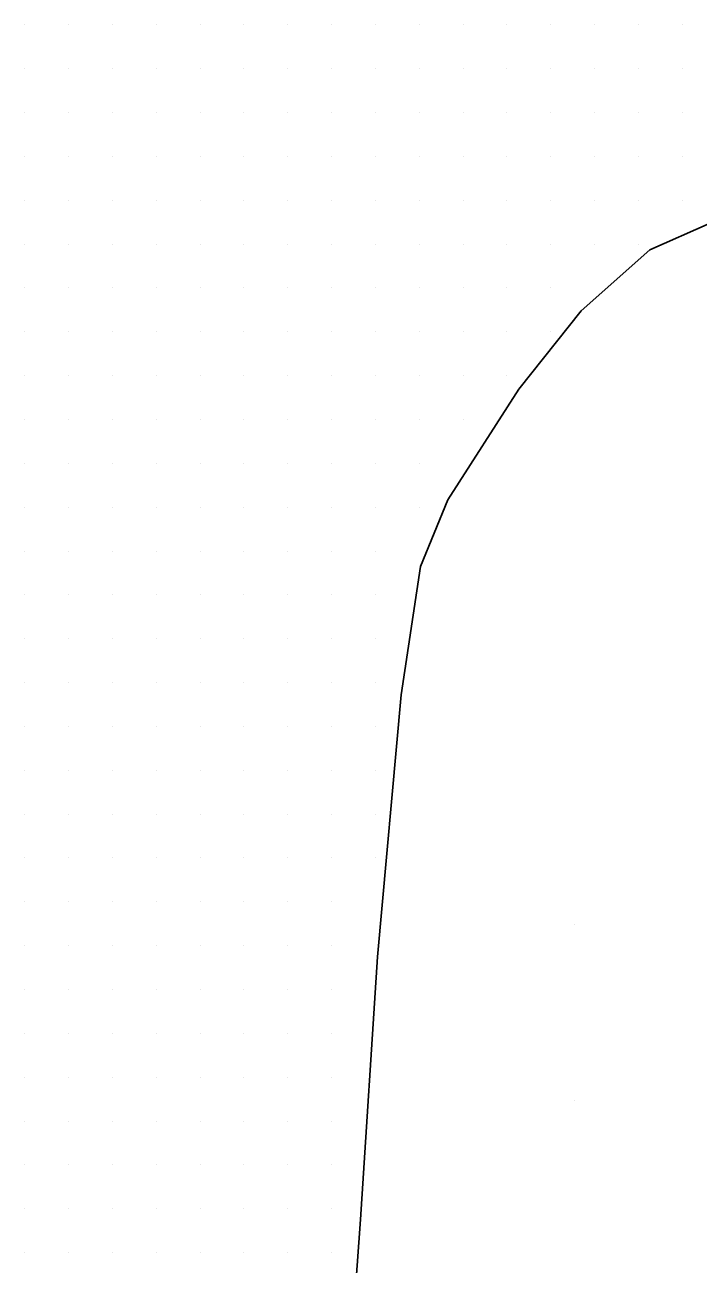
# Model space of a CAD drawing. Extents: x 1762120 to 1766775, y 709485 to 712965.
# Drawn here: x 1764703.8 to 1764742.2, y 710785.6 to 710856.2 of the extents above; entities that cross this region are included whole.
import ezdxf

# ---------------------------------------------------------------- set-up
doc = ezdxf.new("R2010")
doc.units = 0
for name, color, linetype in [('Exist DTM QL2 LIDAR Elevation Point', 7, 'Continuous'), ('Exist DTM Scan Elevation Point', 7, 'Continuous'), ('Exist Roads EOP', 7, 'Continuous')]:
    doc.layers.add(name, color=color, linetype=linetype)

msp = doc.modelspace()

# ---------------------------------------------------------------- linework, layer by layer
at = {"layer": 'Exist DTM QL2 LIDAR Elevation Point'}
for p, q in [((1764735.079, 710804.936), (1764735.079, 710804.936)), ((1764735.079, 710794.935), (1764735.079, 710794.935))]:
    msp.add_line(p, q, dxfattribs=at)
at = {"layer": 'Exist DTM Scan Elevation Point'}
for p, q in [((1764703.75, 710856.25), (1764703.75, 710856.25)), ((1764706.25, 710856.25), (1764706.25, 710856.25)), ((1764708.75, 710856.25), (1764708.75, 710856.25)), ((1764711.25, 710856.25), (1764711.25, 710856.25)), ((1764713.75, 710856.25), (1764713.75, 710856.25)), ((1764716.25, 710856.25), (1764716.25, 710856.25)), ((1764718.75, 710856.25), (1764718.75, 710856.25)), ((1764721.25, 710856.25), (1764721.25, 710856.25)), ((1764723.75, 710856.25), (1764723.75, 710856.25)), ((1764726.25, 710856.25), (1764726.25, 710856.25)), ((1764728.75, 710856.25), (1764728.75, 710856.25)), ((1764731.25, 710856.25), (1764731.25, 710856.25)), ((1764733.75, 710856.25), (1764733.75, 710856.25)), ((1764736.25, 710856.25), (1764736.25, 710856.25)), ((1764738.75, 710856.25), (1764738.75, 710856.25)), ((1764741.25, 710856.25), (1764741.25, 710856.25)), ((1764703.75, 710853.75), (1764703.75, 710853.75)), ((1764706.25, 710853.75), (1764706.25, 710853.75)), ((1764708.75, 710853.75), (1764708.75, 710853.75)), ((1764711.25, 710853.75), (1764711.25, 710853.75)), ((1764713.75, 710853.75), (1764713.75, 710853.75)), ((1764716.25, 710853.75), (1764716.25, 710853.75)), ((1764718.75, 710853.75), (1764718.75, 710853.75)), ((1764721.25, 710853.75), (1764721.25, 710853.75)), ((1764723.75, 710853.75), (1764723.75, 710853.75)), ((1764726.25, 710853.75), (1764726.25, 710853.75)), ((1764728.75, 710853.75), (1764728.75, 710853.75)), ((1764731.25, 710853.75), (1764731.25, 710853.75)), ((1764733.75, 710853.75), (1764733.75, 710853.75)), ((1764736.25, 710853.75), (1764736.25, 710853.75)), ((1764738.75, 710853.75), (1764738.75, 710853.75)), ((1764741.25, 710853.75), (1764741.25, 710853.75)), ((1764703.75, 710851.25), (1764703.75, 710851.25)), ((1764706.25, 710851.25), (1764706.25, 710851.25)), ((1764708.75, 710851.25), (1764708.75, 710851.25)), ((1764711.25, 710851.25), (1764711.25, 710851.25)), ((1764713.75, 710851.25), (1764713.75, 710851.25)), ((1764716.25, 710851.25), (1764716.25, 710851.25)), ((1764718.75, 710851.25), (1764718.75, 710851.25)), ((1764721.25, 710851.25), (1764721.25, 710851.25)), ((1764723.75, 710851.25), (1764723.75, 710851.25)), ((1764726.25, 710851.25), (1764726.25, 710851.25)), ((1764728.75, 710851.25), (1764728.75, 710851.25)), ((1764731.25, 710851.25), (1764731.25, 710851.25)), ((1764733.75, 710851.25), (1764733.75, 710851.25)), ((1764736.25, 710851.25), (1764736.25, 710851.25)), ((1764738.75, 710851.25), (1764738.75, 710851.25)), ((1764741.25, 710851.25), (1764741.25, 710851.25)), ((1764703.75, 710848.75), (1764703.75, 710848.75)), ((1764706.25, 710848.75), (1764706.25, 710848.75)), ((1764708.75, 710848.75), (1764708.75, 710848.75)), ((1764711.25, 710848.75), (1764711.25, 710848.75)), ((1764713.75, 710848.75), (1764713.75, 710848.75)), ((1764716.25, 710848.75), (1764716.25, 710848.75)), ((1764718.75, 710848.75), (1764718.75, 710848.75)), ((1764721.25, 710848.75), (1764721.25, 710848.75)), ((1764723.75, 710848.75), (1764723.75, 710848.75)), ((1764726.25, 710848.75), (1764726.25, 710848.75)), ((1764728.75, 710848.75), (1764728.75, 710848.75)), ((1764731.25, 710848.75), (1764731.25, 710848.75)), ((1764733.75, 710848.75), (1764733.75, 710848.75)), ((1764736.25, 710848.75), (1764736.25, 710848.75)), ((1764738.75, 710848.75), (1764738.75, 710848.75)), ((1764741.25, 710848.75), (1764741.25, 710848.75)), ((1764703.75, 710846.25), (1764703.75, 710846.25)), ((1764706.25, 710846.25), (1764706.25, 710846.25)), ((1764708.75, 710846.25), (1764708.75, 710846.25)), ((1764711.25, 710846.25), (1764711.25, 710846.25)), ((1764713.75, 710846.25), (1764713.75, 710846.25)), ((1764716.25, 710846.25), (1764716.25, 710846.25)), ((1764718.75, 710846.25), (1764718.75, 710846.25)), ((1764721.25, 710846.25), (1764721.25, 710846.25)), ((1764723.75, 710846.25), (1764723.75, 710846.25)), ((1764726.25, 710846.25), (1764726.25, 710846.25)), ((1764728.75, 710846.25), (1764728.75, 710846.25)), ((1764731.25, 710846.25), (1764731.25, 710846.25)), ((1764733.75, 710846.25), (1764733.75, 710846.25)), ((1764736.25, 710846.25), (1764736.25, 710846.25)), ((1764738.75, 710846.25), (1764738.75, 710846.25)), ((1764741.25, 710846.25), (1764741.25, 710846.25)), ((1764703.75, 710843.75), (1764703.75, 710843.75)), ((1764706.25, 710843.75), (1764706.25, 710843.75)), ((1764708.75, 710843.75), (1764708.75, 710843.75)), ((1764711.25, 710843.75), (1764711.25, 710843.75)), ((1764713.75, 710843.75), (1764713.75, 710843.75)), ((1764716.25, 710843.75), (1764716.25, 710843.75)), ((1764718.75, 710843.75), (1764718.75, 710843.75)), ((1764721.25, 710843.75), (1764721.25, 710843.75)), ((1764723.75, 710843.75), (1764723.75, 710843.75)), ((1764726.25, 710843.75), (1764726.25, 710843.75)), ((1764728.75, 710843.75), (1764728.75, 710843.75)), ((1764731.25, 710843.75), (1764731.25, 710843.75)), ((1764733.75, 710843.75), (1764733.75, 710843.75)), ((1764736.25, 710843.75), (1764736.25, 710843.75)), ((1764738.75, 710843.75), (1764738.75, 710843.75)), ((1764703.75, 710841.25), (1764703.75, 710841.25)), ((1764706.25, 710841.25), (1764706.25, 710841.25)), ((1764708.75, 710841.25), (1764708.75, 710841.25)), ((1764711.25, 710841.25), (1764711.25, 710841.25)), ((1764713.75, 710841.25), (1764713.75, 710841.25)), ((1764716.25, 710841.25), (1764716.25, 710841.25)), ((1764718.75, 710841.25), (1764718.75, 710841.25)), ((1764721.25, 710841.25), (1764721.25, 710841.25)), ((1764723.75, 710841.25), (1764723.75, 710841.25)), ((1764726.25, 710841.25), (1764726.25, 710841.25)), ((1764728.75, 710841.25), (1764728.75, 710841.25)), ((1764731.25, 710841.25), (1764731.25, 710841.25)), ((1764733.75, 710841.25), (1764733.75, 710841.25)), ((1764703.75, 710838.75), (1764703.75, 710838.75)), ((1764706.25, 710838.75), (1764706.25, 710838.75)), ((1764708.75, 710838.75), (1764708.75, 710838.75)), ((1764711.25, 710838.75), (1764711.25, 710838.75)), ((1764713.75, 710838.75), (1764713.75, 710838.75)), ((1764716.25, 710838.75), (1764716.25, 710838.75)), ((1764718.75, 710838.75), (1764718.75, 710838.75)), ((1764721.25, 710838.75), (1764721.25, 710838.75)), ((1764723.75, 710838.75), (1764723.75, 710838.75)), ((1764726.25, 710838.75), (1764726.25, 710838.75)), ((1764728.75, 710838.75), (1764728.75, 710838.75)), ((1764731.25, 710838.75), (1764731.25, 710838.75)), ((1764733.75, 710838.75), (1764733.75, 710838.75)), ((1764703.75, 710836.25), (1764703.75, 710836.25)), ((1764706.25, 710836.25), (1764706.25, 710836.25)), ((1764708.75, 710836.25), (1764708.75, 710836.25)), ((1764711.25, 710836.25), (1764711.25, 710836.25)), ((1764713.75, 710836.25), (1764713.75, 710836.25)), ((1764716.25, 710836.25), (1764716.25, 710836.25)), ((1764718.75, 710836.25), (1764718.75, 710836.25)), ((1764721.25, 710836.25), (1764721.25, 710836.25)), ((1764723.75, 710836.25), (1764723.75, 710836.25)), ((1764726.25, 710836.25), (1764726.25, 710836.25)), ((1764728.75, 710836.25), (1764728.75, 710836.25)), ((1764731.25, 710836.25), (1764731.25, 710836.25)), ((1764703.75, 710833.75), (1764703.75, 710833.75)), ((1764706.25, 710833.75), (1764706.25, 710833.75)), ((1764708.75, 710833.75), (1764708.75, 710833.75)), ((1764711.25, 710833.75), (1764711.25, 710833.75)), ((1764713.75, 710833.75), (1764713.75, 710833.75)), ((1764716.25, 710833.75), (1764716.25, 710833.75)), ((1764718.75, 710833.75), (1764718.75, 710833.75)), ((1764721.25, 710833.75), (1764721.25, 710833.75)), ((1764723.75, 710833.75), (1764723.75, 710833.75)), ((1764726.25, 710833.75), (1764726.25, 710833.75)), ((1764728.75, 710833.75), (1764728.75, 710833.75)), ((1764703.75, 710831.25), (1764703.75, 710831.25)), ((1764706.25, 710831.25), (1764706.25, 710831.25)), ((1764708.75, 710831.25), (1764708.75, 710831.25)), ((1764711.25, 710831.25), (1764711.25, 710831.25)), ((1764713.75, 710831.25), (1764713.75, 710831.25)), ((1764716.25, 710831.25), (1764716.25, 710831.25)), ((1764718.75, 710831.25), (1764718.75, 710831.25)), ((1764721.25, 710831.25), (1764721.25, 710831.25)), ((1764723.75, 710831.25), (1764723.75, 710831.25)), ((1764726.25, 710831.25), (1764726.25, 710831.25)), ((1764703.75, 710828.75), (1764703.75, 710828.75)), ((1764706.25, 710828.75), (1764706.25, 710828.75)), ((1764708.75, 710828.75), (1764708.75, 710828.75)), ((1764711.25, 710828.75), (1764711.25, 710828.75)), ((1764713.75, 710828.75), (1764713.75, 710828.75)), ((1764716.25, 710828.75), (1764716.25, 710828.75)), ((1764718.75, 710828.75), (1764718.75, 710828.75)), ((1764721.25, 710828.75), (1764721.25, 710828.75)), ((1764723.75, 710828.75), (1764723.75, 710828.75)), ((1764726.25, 710828.75), (1764726.25, 710828.75)), ((1764703.75, 710826.25), (1764703.75, 710826.25)), ((1764706.25, 710826.25), (1764706.25, 710826.25)), ((1764708.75, 710826.25), (1764708.75, 710826.25)), ((1764711.25, 710826.25), (1764711.25, 710826.25)), ((1764713.75, 710826.25), (1764713.75, 710826.25)), ((1764716.25, 710826.25), (1764716.25, 710826.25)), ((1764718.75, 710826.25), (1764718.75, 710826.25)), ((1764721.25, 710826.25), (1764721.25, 710826.25)), ((1764723.75, 710826.25), (1764723.75, 710826.25)), ((1764703.75, 710823.75), (1764703.75, 710823.75)), ((1764706.25, 710823.75), (1764706.25, 710823.75)), ((1764708.75, 710823.75), (1764708.75, 710823.75)), ((1764711.25, 710823.75), (1764711.25, 710823.75)), ((1764713.75, 710823.75), (1764713.75, 710823.75)), ((1764716.25, 710823.75), (1764716.25, 710823.75)), ((1764718.75, 710823.75), (1764718.75, 710823.75)), ((1764721.25, 710823.75), (1764721.25, 710823.75)), ((1764723.75, 710823.75), (1764723.75, 710823.75)), ((1764703.75, 710821.25), (1764703.75, 710821.25)), ((1764706.25, 710821.25), (1764706.25, 710821.25)), ((1764708.75, 710821.25), (1764708.75, 710821.25)), ((1764711.25, 710821.25), (1764711.25, 710821.25)), ((1764713.75, 710821.25), (1764713.75, 710821.25)), ((1764716.25, 710821.25), (1764716.25, 710821.25)), ((1764718.75, 710821.25), (1764718.75, 710821.25)), ((1764721.25, 710821.25), (1764721.25, 710821.25)), ((1764723.75, 710821.25), (1764723.75, 710821.25)), ((1764703.75, 710818.75), (1764703.75, 710818.75)), ((1764706.25, 710818.75), (1764706.25, 710818.75)), ((1764708.75, 710818.75), (1764708.75, 710818.75)), ((1764711.25, 710818.75), (1764711.25, 710818.75)), ((1764713.75, 710818.75), (1764713.75, 710818.75)), ((1764716.25, 710818.75), (1764716.25, 710818.75)), ((1764718.75, 710818.75), (1764718.75, 710818.75)), ((1764721.25, 710818.75), (1764721.25, 710818.75)), ((1764723.75, 710818.75), (1764723.75, 710818.75)), ((1764703.75, 710816.25), (1764703.75, 710816.25)), ((1764706.25, 710816.25), (1764706.25, 710816.25)), ((1764708.75, 710816.25), (1764708.75, 710816.25)), ((1764711.25, 710816.25), (1764711.25, 710816.25)), ((1764713.75, 710816.25), (1764713.75, 710816.25)), ((1764716.25, 710816.25), (1764716.25, 710816.25)), ((1764718.75, 710816.25), (1764718.75, 710816.25)), ((1764721.25, 710816.25), (1764721.25, 710816.25)), ((1764723.75, 710816.25), (1764723.75, 710816.25)), ((1764703.75, 710813.75), (1764703.75, 710813.75)), ((1764706.25, 710813.75), (1764706.25, 710813.75)), ((1764708.75, 710813.75), (1764708.75, 710813.75)), ((1764711.25, 710813.75), (1764711.25, 710813.75)), ((1764713.75, 710813.75), (1764713.75, 710813.75)), ((1764716.25, 710813.75), (1764716.25, 710813.75)), ((1764718.75, 710813.75), (1764718.75, 710813.75)), ((1764721.25, 710813.75), (1764721.25, 710813.75)), ((1764723.75, 710813.75), (1764723.75, 710813.75)), ((1764703.75, 710811.25), (1764703.75, 710811.25)), ((1764706.25, 710811.25), (1764706.25, 710811.25)), ((1764708.75, 710811.25), (1764708.75, 710811.25)), ((1764711.25, 710811.25), (1764711.25, 710811.25)), ((1764713.75, 710811.25), (1764713.75, 710811.25)), ((1764716.25, 710811.25), (1764716.25, 710811.25)), ((1764718.75, 710811.25), (1764718.75, 710811.25)), ((1764721.25, 710811.25), (1764721.25, 710811.25)), ((1764723.75, 710811.25), (1764723.75, 710811.25)), ((1764703.75, 710808.75), (1764703.75, 710808.75)), ((1764706.25, 710808.75), (1764706.25, 710808.75)), ((1764708.75, 710808.75), (1764708.75, 710808.75)), ((1764711.25, 710808.75), (1764711.25, 710808.75)), ((1764713.75, 710808.75), (1764713.75, 710808.75)), ((1764716.25, 710808.75), (1764716.25, 710808.75)), ((1764718.75, 710808.75), (1764718.75, 710808.75)), ((1764721.25, 710808.75), (1764721.25, 710808.75)), ((1764723.75, 710808.75), (1764723.75, 710808.75)), ((1764703.75, 710806.25), (1764703.75, 710806.25)), ((1764706.25, 710806.25), (1764706.25, 710806.25)), ((1764708.75, 710806.25), (1764708.75, 710806.25)), ((1764711.25, 710806.25), (1764711.25, 710806.25)), ((1764713.75, 710806.25), (1764713.75, 710806.25)), ((1764716.25, 710806.25), (1764716.25, 710806.25)), ((1764718.75, 710806.25), (1764718.75, 710806.25)), ((1764721.25, 710806.25), (1764721.25, 710806.25)), ((1764703.75, 710803.75), (1764703.75, 710803.75)), ((1764706.25, 710803.75), (1764706.25, 710803.75)), ((1764708.75, 710803.75), (1764708.75, 710803.75)), ((1764711.25, 710803.75), (1764711.25, 710803.75)), ((1764713.75, 710803.75), (1764713.75, 710803.75)), ((1764716.25, 710803.75), (1764716.25, 710803.75)), ((1764718.75, 710803.75), (1764718.75, 710803.75)), ((1764721.25, 710803.75), (1764721.25, 710803.75)), ((1764703.75, 710801.25), (1764703.75, 710801.25)), ((1764706.25, 710801.25), (1764706.25, 710801.25)), ((1764708.75, 710801.25), (1764708.75, 710801.25)), ((1764711.25, 710801.25), (1764711.25, 710801.25)), ((1764713.75, 710801.25), (1764713.75, 710801.25)), ((1764716.25, 710801.25), (1764716.25, 710801.25)), ((1764718.75, 710801.25), (1764718.75, 710801.25)), ((1764721.25, 710801.25), (1764721.25, 710801.25)), ((1764703.75, 710798.75), (1764703.75, 710798.75)), ((1764706.25, 710798.75), (1764706.25, 710798.75)), ((1764708.75, 710798.75), (1764708.75, 710798.75)), ((1764711.25, 710798.75), (1764711.25, 710798.75)), ((1764713.75, 710798.75), (1764713.75, 710798.75)), ((1764716.25, 710798.75), (1764716.25, 710798.75)), ((1764718.75, 710798.75), (1764718.75, 710798.75)), ((1764721.25, 710798.75), (1764721.25, 710798.75)), ((1764703.75, 710796.25), (1764703.75, 710796.25)), ((1764706.25, 710796.25), (1764706.25, 710796.25)), ((1764708.75, 710796.25), (1764708.75, 710796.25)), ((1764711.25, 710796.25), (1764711.25, 710796.25)), ((1764713.75, 710796.25), (1764713.75, 710796.25)), ((1764716.25, 710796.25), (1764716.25, 710796.25)), ((1764718.75, 710796.25), (1764718.75, 710796.25)), ((1764721.25, 710796.25), (1764721.25, 710796.25)), ((1764703.75, 710793.75), (1764703.75, 710793.75)), ((1764706.25, 710793.75), (1764706.25, 710793.75)), ((1764708.75, 710793.75), (1764708.75, 710793.75)), ((1764711.25, 710793.75), (1764711.25, 710793.75)), ((1764713.75, 710793.75), (1764713.75, 710793.75)), ((1764716.25, 710793.75), (1764716.25, 710793.75)), ((1764718.75, 710793.75), (1764718.75, 710793.75)), ((1764721.25, 710793.75), (1764721.25, 710793.75)), ((1764703.75, 710791.25), (1764703.75, 710791.25)), ((1764706.25, 710791.25), (1764706.25, 710791.25)), ((1764708.75, 710791.25), (1764708.75, 710791.25)), ((1764711.25, 710791.25), (1764711.25, 710791.25)), ((1764713.75, 710791.25), (1764713.75, 710791.25)), ((1764716.25, 710791.25), (1764716.25, 710791.25)), ((1764718.75, 710791.25), (1764718.75, 710791.25)), ((1764721.25, 710791.25), (1764721.25, 710791.25)), ((1764703.75, 710788.75), (1764703.75, 710788.75)), ((1764706.25, 710788.75), (1764706.25, 710788.75)), ((1764708.75, 710788.75), (1764708.75, 710788.75)), ((1764711.25, 710788.75), (1764711.25, 710788.75)), ((1764713.75, 710788.75), (1764713.75, 710788.75)), ((1764716.25, 710788.75), (1764716.25, 710788.75)), ((1764718.75, 710788.75), (1764718.75, 710788.75)), ((1764721.25, 710788.75), (1764721.25, 710788.75)), ((1764703.75, 710786.25), (1764703.75, 710786.25)), ((1764706.25, 710786.25), (1764706.25, 710786.25)), ((1764708.75, 710786.25), (1764708.75, 710786.25)), ((1764711.25, 710786.25), (1764711.25, 710786.25)), ((1764713.75, 710786.25), (1764713.75, 710786.25)), ((1764716.25, 710786.25), (1764716.25, 710786.25)), ((1764718.75, 710786.25), (1764718.75, 710786.25)), ((1764721.25, 710786.25), (1764721.25, 710786.25))]:
    msp.add_line(p, q, dxfattribs=at)
at = {"layer": 'Exist Roads EOP'}
msp.add_lwpolyline([(1764812.348, 710822.085), (1764798.349, 710829.728), (1764783.271, 710837.899), (1764772.045, 710843.941), (1764763.781, 710846.092), (1764761.655, 710846.953), (1764755.74, 710846.687), (1764750.408, 710846.342), (1764742.831, 710844.934), (1764739.399, 710843.422), (1764735.473, 710839.935), (1764731.926, 710835.483), (1764727.879, 710829.168), (1764726.325, 710825.377), (1764725.208, 710818.056), (1764723.859, 710803.115), (1764722.889, 710788.146), (1764721.809, 710773.184), (1764720.831, 710758.217), (1764719.771, 710743.256), (1764718.959, 710728.279), (1764718.242, 710717.271), (1764718.108, 710714.495)], dxfattribs=at)

doc.saveas('drawing.dxf')
